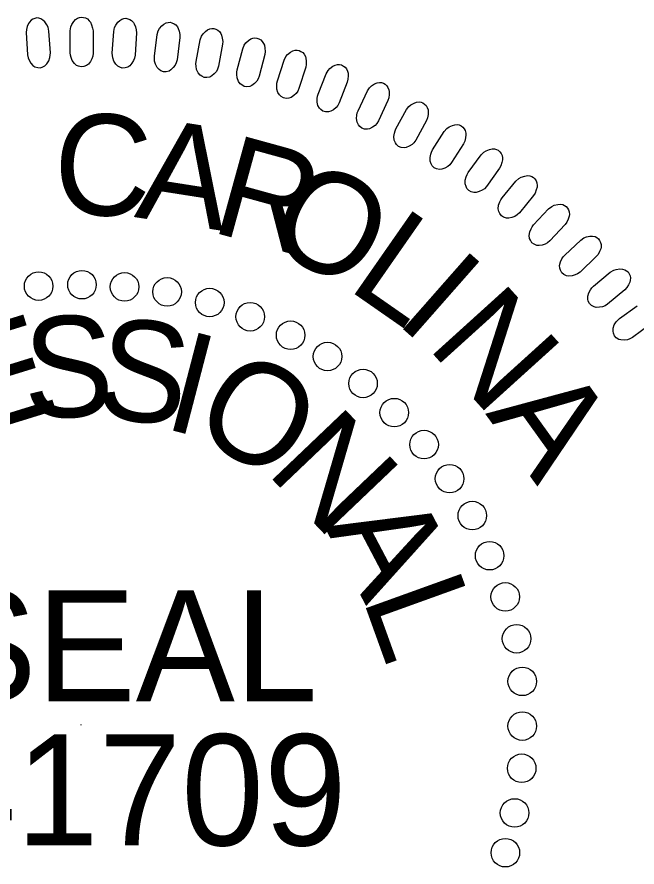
# Model space of a CAD drawing. Extents: x 18938 to 19565, y 6931 to 7973.
# Drawn here: x 19373.02 to 19377.54, y 7061.29 to 7067.49 of the extents above; entities that cross this region are included whole.
import ezdxf

# ---------------------------------------------------------------- set-up
doc = ezdxf.new("R2010")
doc.units = 0
doc.layers.add('Old_Level_10', color=7, linetype='Continuous')
doc.layers.add('Prop Pavement Schedule Description CELL', color=7, linetype='Continuous')

# ---------------------------------------------------------------- blocks, each defined once
blk = doc.blocks.new('Gregory K. Goins')
at = {"layer": 'Old_Level_10'}
blk.add_line((-51.239, 50.97), (-51.239, 50.923), dxfattribs=at)
for points in [[(-51.831, 88.656), (-51.831, 89.882), (-51.793, 90.102), (-51.74, 90.242), (-51.628, 90.411), (-51.531, 90.521), (-51.419, 90.601), (-51.315, 90.64), (-51.202, 90.66), (-51.09, 90.64), (-50.97, 90.61), (-50.866, 90.551), (-50.761, 90.451), (-50.701, 90.37), (-50.634, 90.221), (-50.574, 90.042), (-50.552, 89.882), (-50.545, 88.626), (-50.567, 88.456), (-50.613, 88.316), (-50.702, 88.157), (-50.815, 88.017), (-50.912, 87.938), (-51.069, 87.878), (-51.218, 87.858), (-51.367, 87.898), (-51.472, 87.947), (-51.6, 88.047), (-51.719, 88.217), (-51.786, 88.397), (-51.816, 88.526)], [(-52.946, 88.647), (-53.023, 89.871), (-53.074, 90.088), (-53.135, 90.223), (-53.257, 90.386), (-53.361, 90.49), (-53.478, 90.562), (-53.585, 90.596), (-53.698, 90.608), (-53.809, 90.581), (-53.926, 90.544), (-54.027, 90.478), (-54.125, 90.372), (-54.18, 90.288), (-54.238, 90.135), (-54.286, 89.952), (-54.298, 89.792), (-54.227, 88.537), (-54.195, 88.369), (-54.141, 88.232), (-54.042, 88.079), (-53.921, 87.947), (-53.819, 87.873), (-53.658, 87.823), (-53.508, 87.812), (-53.361, 87.862), (-53.26, 87.918), (-53.139, 88.026), (-53.031, 88.202), (-52.975, 88.386), (-52.953, 88.517)], [(-49.472, 88.629), (-49.394, 89.854), (-49.344, 90.07), (-49.282, 90.206), (-49.159, 90.368), (-49.056, 90.472), (-48.939, 90.544), (-48.832, 90.577), (-48.718, 90.59), (-48.608, 90.563), (-48.49, 90.526), (-48.39, 90.46), (-48.291, 90.354), (-48.237, 90.27), (-48.179, 90.117), (-48.131, 89.934), (-48.118, 89.773), (-48.191, 88.518), (-48.223, 88.35), (-48.277, 88.214), (-48.377, 88.061), (-48.497, 87.928), (-48.599, 87.854), (-48.76, 87.805), (-48.911, 87.794), (-49.057, 87.843), (-49.158, 87.9), (-49.279, 88.008), (-49.387, 88.184), (-49.443, 88.368), (-49.465, 88.499)], [(-47.109, 88.454), (-46.955, 89.671), (-46.891, 89.884), (-46.821, 90.016), (-46.689, 90.17), (-46.578, 90.267), (-46.457, 90.332), (-46.348, 90.359), (-46.235, 90.364), (-46.126, 90.33), (-46.011, 90.285), (-45.915, 90.213), (-45.823, 90.101), (-45.774, 90.014), (-45.726, 89.857), (-45.69, 89.671), (-45.687, 89.511), (-45.838, 88.263), (-45.881, 88.097), (-45.943, 87.965), (-46.052, 87.818), (-46.181, 87.693), (-46.287, 87.626), (-46.451, 87.587), (-46.601, 87.585), (-46.745, 87.644), (-46.842, 87.706), (-46.956, 87.821), (-47.054, 88.005), (-47.097, 88.191), (-47.111, 88.324)], [(-44.77, 88.168), (-44.54, 89.372), (-44.462, 89.581), (-44.384, 89.708), (-44.242, 89.854), (-44.126, 89.943), (-44.001, 90), (-43.891, 90.02), (-43.777, 90.019), (-43.671, 89.978), (-43.559, 89.926), (-43.467, 89.848), (-43.383, 89.73), (-43.339, 89.641), (-43.301, 89.481), (-43.276, 89.294), (-43.284, 89.132), (-43.513, 87.897), (-43.567, 87.735), (-43.637, 87.606), (-43.755, 87.466), (-43.891, 87.35), (-44.002, 87.29), (-44.167, 87.26), (-44.318, 87.269), (-44.457, 87.336), (-44.55, 87.405), (-44.656, 87.527), (-44.742, 87.716), (-44.775, 87.904), (-44.779, 88.038)], [(-42.465, 87.694), (-42.159, 88.882), (-42.069, 89.085), (-41.983, 89.208), (-41.832, 89.344), (-41.711, 89.426), (-41.582, 89.475), (-41.471, 89.488), (-41.357, 89.479), (-41.254, 89.432), (-41.145, 89.373), (-41.059, 89.289), (-40.983, 89.167), (-40.945, 89.075), (-40.917, 88.913), (-40.903, 88.724), (-40.921, 88.563), (-41.227, 87.345), (-41.291, 87.187), (-41.37, 87.062), (-41.496, 86.93), (-41.639, 86.823), (-41.753, 86.769), (-41.92, 86.751), (-42.07, 86.769), (-42.204, 86.845), (-42.293, 86.919), (-42.392, 87.047), (-42.466, 87.241), (-42.486, 87.432), (-42.483, 87.564)], [(-40.215, 87.072), (-39.835, 88.239), (-39.732, 88.436), (-39.639, 88.552), (-39.48, 88.679), (-39.353, 88.753), (-39.222, 88.794), (-39.11, 88.8), (-38.997, 88.784), (-38.897, 88.73), (-38.793, 88.664), (-38.711, 88.575), (-38.643, 88.449), (-38.611, 88.354), (-38.593, 88.191), (-38.592, 88.002), (-38.619, 87.843), (-39.001, 86.646), (-39.075, 86.491), (-39.161, 86.372), (-39.295, 86.248), (-39.446, 86.151), (-39.562, 86.105), (-39.73, 86.096), (-39.879, 86.124), (-40.008, 86.208), (-40.092, 86.288), (-40.183, 86.422), (-40.244, 86.62), (-40.252, 86.811), (-40.24, 86.944)], [(-37.931, 86.337), (-37.48, 87.477), (-37.364, 87.667), (-37.264, 87.778), (-37.097, 87.895), (-36.966, 87.961), (-36.833, 87.993), (-36.721, 87.992), (-36.609, 87.97), (-36.513, 87.91), (-36.412, 87.838), (-36.337, 87.743), (-36.276, 87.612), (-36.25, 87.516), (-36.242, 87.352), (-36.253, 87.163), (-36.291, 87.007), (-36.747, 85.835), (-36.831, 85.686), (-36.924, 85.573), (-37.066, 85.458), (-37.221, 85.369), (-37.341, 85.331), (-37.509, 85.333), (-37.656, 85.37), (-37.78, 85.462), (-37.859, 85.547), (-37.94, 85.686), (-37.988, 85.888), (-37.985, 86.08), (-37.965, 86.211)], [(-35.69, 85.403), (-35.167, 86.513), (-35.04, 86.695), (-34.933, 86.799), (-34.76, 86.905), (-34.625, 86.963), (-34.49, 86.987), (-34.378, 86.979), (-34.268, 86.949), (-34.175, 86.883), (-34.079, 86.805), (-34.01, 86.706), (-33.958, 86.571), (-33.938, 86.474), (-33.941, 86.309), (-33.963, 86.122), (-34.011, 85.968), (-34.54, 84.828), (-34.632, 84.684), (-34.733, 84.577), (-34.882, 84.471), (-35.043, 84.392), (-35.165, 84.361), (-35.332, 84.374), (-35.476, 84.42), (-35.593, 84.52), (-35.667, 84.609), (-35.74, 84.754), (-35.775, 84.958), (-35.76, 85.149), (-35.732, 85.279)], [(-33.566, 84.388), (-32.975, 85.462), (-32.836, 85.636), (-32.723, 85.734), (-32.543, 85.828), (-32.405, 85.877), (-32.268, 85.893), (-32.158, 85.878), (-32.05, 85.841), (-31.961, 85.77), (-31.871, 85.686), (-31.808, 85.583), (-31.764, 85.445), (-31.75, 85.346), (-31.763, 85.183), (-31.798, 84.997), (-31.854, 84.846), (-32.454, 83.742), (-32.555, 83.604), (-32.662, 83.503), (-32.817, 83.407), (-32.983, 83.338), (-33.107, 83.315), (-33.273, 83.338), (-33.414, 83.393), (-33.526, 83.5), (-33.593, 83.594), (-33.656, 83.743), (-33.679, 83.949), (-33.652, 84.139), (-33.616, 84.267)], [(-31.508, 83.203), (-30.85, 84.238), (-30.701, 84.403), (-30.582, 84.493), (-30.397, 84.576), (-30.256, 84.617), (-30.118, 84.624), (-30.009, 84.602), (-29.903, 84.558), (-29.819, 84.481), (-29.735, 84.392), (-29.678, 84.285), (-29.643, 84.145), (-29.636, 84.046), (-29.659, 83.883), (-29.705, 83.699), (-29.771, 83.553), (-30.439, 82.488), (-30.549, 82.357), (-30.661, 82.264), (-30.823, 82.177), (-30.992, 82.119), (-31.117, 82.103), (-31.282, 82.137), (-31.418, 82.201), (-31.523, 82.314), (-31.585, 82.413), (-31.639, 82.565), (-31.649, 82.772), (-31.609, 82.96), (-31.565, 83.085)], [(-29.508, 81.929), (-28.787, 82.921), (-28.628, 83.078), (-28.503, 83.16), (-28.313, 83.231), (-28.17, 83.262), (-28.032, 83.261), (-27.924, 83.231), (-27.821, 83.182), (-27.742, 83.1), (-27.664, 83.005), (-27.614, 82.896), (-27.588, 82.753), (-27.586, 82.653), (-27.62, 82.493), (-27.677, 82.313), (-27.753, 82.17), (-28.486, 81.149), (-28.604, 81.026), (-28.722, 80.939), (-28.888, 80.862), (-29.061, 80.815), (-29.187, 80.808), (-29.349, 80.852), (-29.481, 80.924), (-29.579, 81.044), (-29.634, 81.146), (-29.679, 81.301), (-29.675, 81.509), (-29.624, 81.694), (-29.572, 81.816)], [(-27.614, 80.513), (-26.831, 81.458), (-26.663, 81.603), (-26.534, 81.678), (-26.339, 81.737), (-26.194, 81.76), (-26.057, 81.749), (-25.951, 81.713), (-25.852, 81.657), (-25.778, 81.571), (-25.705, 81.471), (-25.663, 81.358), (-25.646, 81.215), (-25.65, 81.115), (-25.695, 80.957), (-25.762, 80.78), (-25.846, 80.643), (-26.642, 79.671), (-26.768, 79.554), (-26.892, 79.475), (-27.062, 79.41), (-27.238, 79.373), (-27.364, 79.373), (-27.523, 79.428), (-27.65, 79.508), (-27.74, 79.634), (-27.789, 79.739), (-27.823, 79.897), (-27.807, 80.103), (-27.744, 80.285), (-27.684, 80.404)], [(-25.842, 78.999), (-25.002, 79.893), (-24.825, 80.028), (-24.691, 80.094), (-24.493, 80.14), (-24.347, 80.154), (-24.211, 80.135), (-24.107, 80.093), (-24.011, 80.03), (-23.944, 79.939), (-23.877, 79.835), (-23.841, 79.72), (-23.834, 79.576), (-23.845, 79.476), (-23.898, 79.321), (-23.977, 79.15), (-24.07, 79.018), (-24.926, 78.097), (-25.058, 77.989), (-25.186, 77.918), (-25.361, 77.864), (-25.538, 77.838), (-25.664, 77.847), (-25.819, 77.91), (-25.942, 77.998), (-26.023, 78.13), (-26.065, 78.238), (-26.09, 78.397), (-26.061, 78.603), (-25.987, 78.779), (-25.92, 78.894)], [(-24.098, 77.306), (-23.203, 78.145), (-23.018, 78.268), (-22.88, 78.326), (-22.68, 78.36), (-22.533, 78.364), (-22.399, 78.337), (-22.297, 78.288), (-22.206, 78.22), (-22.144, 78.124), (-22.084, 78.017), (-22.056, 77.899), (-22.057, 77.755), (-22.075, 77.657), (-22.138, 77.505), (-22.227, 77.339), (-22.328, 77.213), (-23.24, 76.348), (-23.379, 76.248), (-23.511, 76.185), (-23.689, 76.142), (-23.867, 76.128), (-23.992, 76.144), (-24.143, 76.218), (-24.26, 76.313), (-24.334, 76.449), (-24.369, 76.56), (-24.383, 76.721), (-24.341, 76.924), (-24.256, 77.096), (-24.182, 77.206)], [(-22.486, 75.559), (-21.54, 76.341), (-21.347, 76.452), (-21.206, 76.501), (-21.004, 76.522), (-20.857, 76.517), (-20.725, 76.482), (-20.627, 76.426), (-20.54, 76.353), (-20.484, 76.254), (-20.431, 76.142), (-20.41, 76.023), (-20.421, 75.879), (-20.444, 75.782), (-20.517, 75.635), (-20.617, 75.475), (-20.726, 75.356), (-21.69, 74.55), (-21.834, 74.459), (-21.971, 74.404), (-22.151, 74.372), (-22.33, 74.369), (-22.453, 74.393), (-22.6, 74.476), (-22.71, 74.579), (-22.774, 74.719), (-22.803, 74.832), (-22.807, 74.993), (-22.752, 75.193), (-22.657, 75.36), (-22.576, 75.465)]]:
    blk.add_lwpolyline(points, close=True, dxfattribs=at)
blk.add_lwpolyline([(-19.281, 73.423), (-20.294, 72.679), (-20.444, 72.598), (-20.584, 72.552), (-20.765, 72.531), (-20.945, 72.54), (-21.066, 72.571), (-21.207, 72.663), (-21.311, 72.772), (-21.366, 72.917), (-21.387, 73.03), (-21.382, 73.192), (-21.315, 73.388), (-21.209, 73.548), (-21.121, 73.649), (-21.026, 73.737), (-20.033, 74.458)], dxfattribs=at)
for centre in [(-53.603, 75.56), (-51.174, 75.639), (-48.785, 75.519), (-46.397, 75.239), (-44.008, 74.641), (-41.739, 73.843), (-39.47, 72.807), (-37.4, 71.611), (-35.41, 70.097), (-33.659, 68.463), (-31.987, 66.669), (-30.554, 64.757), (-29.281, 62.685), (-28.309, 60.436), (-27.434, 58.125), (-26.797, 55.774), (-26.48, 53.384), (-26.48, 50.874), (-26.51, 48.51), (-26.909, 46.001), (-27.427, 43.77)]:
    blk.add_circle(centre, 0.801, dxfattribs=at)
for s, height, rotation, p in [('C', 5.669, 357.5877, (-52.856, 79.65)), ('A', 5.669, 351.0983, (-48.281, 79.442)), ('R', 5.669, 344.609, (-44.074, 78.648)), ('O', 5.669, 331.6302, (-41.119, 77.994)), ('L', 5.669, 325.1409, (-36.386, 75.463)), ('I', 5.669, 318.6515, (-33.693, 73.61)), ('N', 5.669, 312.1622, (-31.888, 72.189)), ('E', 5.669, 17.1686, (-57.165, 67.198)), ('S', 5.669, 1.289, (-54.398, 68.157)), ('S', 5.669, 353.3492, (-50.537, 68.259)), ('I', 5.669, 345.4094, (-46.736, 67.627)), ('O', 5.669, 329.5298, (-45.233, 67.455)), ('A', 5.669, 305.6728, (-28.568, 68.409)), ('N', 5.669, 313.6502, (-40.921, 65.151)), ('A', 5.669, 297.7707, (-37.584, 62.07)), ('L', 5.669, 289.8309, (-35.46, 58.076)), ('SEAL', 6.2363, 359.9814, (-59.282, 52.264)), ('041709', 6.2363, 359.9814, (-64.157, 44.186))]:
    blk.add_text(s, height=height, rotation=rotation, dxfattribs=at).set_placement(p)

msp = doc.modelspace()

# ---------------------------------------------------------------- block references
at = {"layer": 'Prop Pavement Schedule Description CELL', "xscale": 0.13, "yscale": 0.13}
msp.add_blockref('Gregory K. Goins', (19380.142, 7055.7006), dxfattribs=at)

doc.saveas('drawing.dxf')
